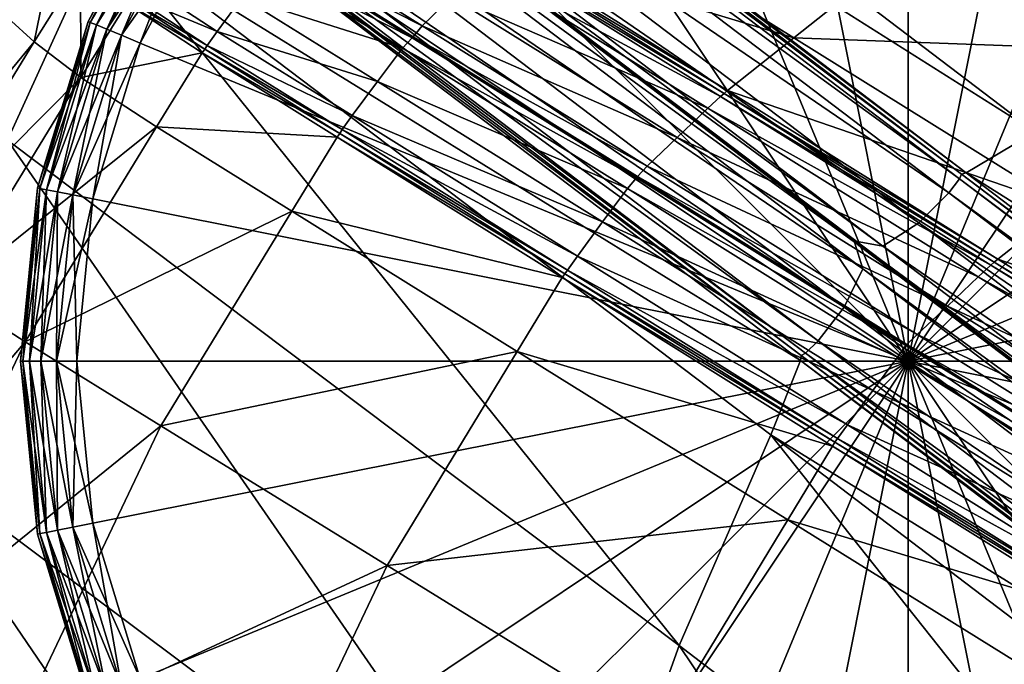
# Model space of a CAD drawing. Header units: millimetres. Extents: x 2387 to 13955, y -4964 to 364.
# Tile 470 of 656: x 6275 to 6316, y -2889 to -2863. Entities that reach past the tile are written whole.
import ezdxf

# ---------------------------------------------------------------- set-up
doc = ezdxf.new("R2010")
doc.units = ezdxf.units.MM
doc.header["$MEASUREMENT"] = 0
doc.layers.add('Predefinito', color=7, linetype='Continuous', true_color=0x000000)

msp = doc.modelspace()

# ---------------------------------------------------------------- linework, layer by layer
at = {"layer": 'Predefinito'}
for points in [[(6311.699, -2842.807, 12), (6305.065, -2843.46, 12), (6311.699, -2876.811, 12)], [(6305.065, -2843.46), (6311.699, -2842.807), (6311.699, -2876.811)], [(6318.333, -2843.46, 12), (6311.699, -2842.807, 12), (6311.699, -2876.811, 12)], [(6311.699, -2842.807), (6318.333, -2843.46), (6311.699, -2876.811)], [(6305.065, -2843.46, 12), (6298.686, -2845.395, 12), (6311.699, -2876.811, 12)], [(6298.686, -2845.395), (6305.065, -2843.46), (6311.699, -2876.811)], [(6324.711, -2845.395, 12), (6318.333, -2843.46, 12), (6311.699, -2876.811, 12)], [(6318.333, -2843.46), (6324.711, -2845.395), (6311.699, -2876.811)], [(6298.686, -2845.395, 12), (6292.807, -2848.538, 12), (6311.699, -2876.811, 12)], [(6292.807, -2848.538), (6298.686, -2845.395), (6311.699, -2876.811)], [(6330.59, -2848.538, 12), (6324.711, -2845.395, 12), (6311.699, -2876.811, 12)], [(6324.711, -2845.395), (6330.59, -2848.538), (6311.699, -2876.811)], [(6316.893, -2867.437, 608.068), (6289.654, -2846.71, 730.443), (6286.838, -2848.436, 730.406)], [(6289.654, -2846.71, 730.443), (6316.893, -2867.437, 608.068), (6324.83, -2862.371, 608.078)], [(6313.877, -2869.169, 608.015), (6286.641, -2848.49, 730.381), (6286.557, -2848.677, 730.406)], [(6314.076, -2869.116, 608.036), (6286.838, -2848.436, 730.406), (6286.641, -2848.49, 730.381)], [(6286.641, -2848.49, 730.381), (6313.877, -2869.169, 608.015), (6314.076, -2869.116, 608.036)], [(6286.838, -2848.436, 730.406), (6314.076, -2869.116, 608.036), (6316.893, -2867.437, 608.068)], [(6292.807, -2848.538, 12), (6287.654, -2852.766, 12), (6311.699, -2876.811, 12)], [(6287.654, -2852.766), (6292.807, -2848.538), (6311.699, -2876.811)], [(6335.743, -2852.766, 12), (6330.59, -2848.538, 12), (6311.699, -2876.811, 12)], [(6330.59, -2848.538), (6335.743, -2852.766), (6311.699, -2876.811)], [(6313.795, -2869.357, 608.036), (6286.557, -2848.677, 730.406), (6286.127, -2849.252, 730.443)], [(6286.557, -2848.677, 730.406), (6313.795, -2869.357, 608.036), (6313.877, -2869.169, 608.015)], [(6313.366, -2869.934, 608.068), (6286.127, -2849.252, 730.443), (6284.888, -2850.473, 730.455)], [(6286.127, -2849.252, 730.443), (6313.366, -2869.934, 608.068), (6313.795, -2869.357, 608.036)], [(6312.128, -2871.156, 608.078), (6284.888, -2850.473, 730.455), (6283.425, -2851.435, 730.364)], [(6284.888, -2850.473, 730.455), (6312.128, -2871.156, 608.078), (6313.366, -2869.934, 608.068)], [(6309.541, -2871.903, 607.764), (6282.319, -2851.236, 730.091), (6281.845, -2850.857, 729.908)], [(6281.845, -2850.857, 729.908), (6309.059, -2871.517, 607.606), (6309.541, -2871.903, 607.764)], [(6309.059, -2871.517, 607.606), (6281.845, -2850.857, 729.908), (6282.279, -2851.28, 730.091)], [(6309.502, -2871.948, 607.764), (6282.279, -2851.28, 730.091), (6282.613, -2852.354, 730.364)], [(6282.279, -2851.28, 730.091), (6309.502, -2871.948, 607.764), (6309.059, -2871.517, 607.606)], [(6282.319, -2851.236, 730.091), (6309.541, -2871.903, 607.764), (6310.66, -2872.114, 608)], [(6310.66, -2872.114, 608), (6283.425, -2851.435, 730.364), (6282.319, -2851.236, 730.091)], [(6283.425, -2851.435, 730.364), (6310.66, -2872.114, 608), (6312.128, -2871.156, 608.078)], [(6274.858, -2867.775, 730.455), (6278.779, -2859.152, 730.443), (6268.707, -2851.64, 775.645)], [(6309.848, -2873.033, 608), (6282.613, -2852.354, 730.364), (6281.838, -2853.925, 730.456)], [(6282.613, -2852.354, 730.364), (6309.848, -2873.033, 608), (6309.502, -2871.948, 607.764)], [(6287.654, -2852.766, 12), (6283.426, -2857.919, 12), (6311.699, -2876.811, 12)], [(6283.426, -2857.919), (6287.654, -2852.766), (6311.699, -2876.811)], [(6339.972, -2857.919, 12), (6335.743, -2852.766, 12), (6311.699, -2876.811, 12)], [(6335.743, -2852.766), (6339.972, -2857.919), (6311.699, -2876.811)], [(6309.078, -2874.608, 608.078), (6281.838, -2853.925, 730.456), (6280.78, -2855.304, 730.443)], [(6281.838, -2853.925, 730.456), (6309.078, -2874.608, 608.078), (6309.848, -2873.033, 608)], [(6308.019, -2875.987, 608.068), (6280.78, -2855.304, 730.443), (6280.262, -2855.802, 730.405)], [(6280.78, -2855.304, 730.443), (6308.019, -2875.987, 608.068), (6309.078, -2874.608, 608.078)], [(6307.323, -2876.588, 608.013), (6280.087, -2855.908, 730.38), (6280.058, -2856.111, 730.405)], [(6307.499, -2876.483, 608.035), (6280.262, -2855.802, 730.405), (6280.087, -2855.908, 730.38)], [(6280.087, -2855.908, 730.38), (6307.323, -2876.588, 608.013), (6307.499, -2876.483, 608.035)], [(6280.262, -2855.802, 730.405), (6307.499, -2876.483, 608.035), (6308.019, -2875.987, 608.068)], [(6307.295, -2876.791, 608.035), (6280.058, -2856.111, 730.405), (6278.779, -2859.152, 730.443)], [(6280.058, -2856.111, 730.405), (6307.295, -2876.791, 608.035), (6307.323, -2876.588, 608.013)], [(6281.511, -2856.64, 2), (6278.156, -2862.917, 2), (6278.156, -2862.917, 6)], [(6278.156, -2862.917, 6), (6281.511, -2856.64, 6), (6281.511, -2856.64, 2)], [(6281.511, -2856.64, 6), (6278.156, -2862.917, 6), (6278.156, -2862.917, 10)], [(6278.156, -2862.917, 10), (6281.511, -2856.64, 10), (6281.511, -2856.64, 6)], [(6278.241, -2862.952, 1.28), (6278.156, -2862.917, 2), (6281.511, -2856.64, 2)], [(6281.587, -2856.691, 10.72), (6281.511, -2856.64, 10), (6278.156, -2862.917, 10)], [(6278.156, -2862.917, 10), (6278.241, -2862.952, 10.72), (6281.587, -2856.691, 10.72)], [(6281.511, -2856.64, 2), (6281.587, -2856.691, 1.28), (6278.241, -2862.952, 1.28)], [(6278.496, -2863.058, 0.72), (6278.241, -2862.952, 1.28), (6281.587, -2856.691, 1.28)], [(6281.817, -2856.844, 11.28), (6281.587, -2856.691, 10.72), (6278.241, -2862.952, 10.72)], [(6281.587, -2856.691, 1.28), (6281.817, -2856.844, 0.72), (6278.496, -2863.058, 0.72)], [(6278.241, -2862.952, 10.72), (6278.496, -2863.058, 11.28), (6281.817, -2856.844, 11.28)], [(6278.922, -2863.234, 0.32), (6278.496, -2863.058, 0.72), (6281.817, -2856.844, 0.72)], [(6282.2, -2857.1, 11.68), (6281.817, -2856.844, 11.28), (6278.496, -2863.058, 11.28)], [(6278.496, -2863.058, 11.28), (6278.922, -2863.234, 11.68), (6282.2, -2857.1, 11.68)], [(6281.817, -2856.844, 0.72), (6282.2, -2857.1, 0.32), (6278.922, -2863.234, 0.32)], [(6279.517, -2863.481, 0.08), (6278.922, -2863.234, 0.32), (6282.2, -2857.1, 0.32)], [(6282.736, -2857.459, 11.92), (6282.2, -2857.1, 11.68), (6278.922, -2863.234, 11.68)], [(6282.2, -2857.1, 0.32), (6282.736, -2857.459, 0.08), (6279.517, -2863.481, 0.08)], [(6337.661, -2856.989, 12.171), (6325.954, -2864.275, 12.171), (6314.878, -2857.35, 12.171)], [(6278.922, -2863.234, 11.68), (6279.517, -2863.481, 11.92), (6282.736, -2857.459, 11.92)], [(6280.283, -2863.798), (6279.517, -2863.481, 0.08), (6282.736, -2857.459, 0.08)], [(6283.426, -2857.919, 12), (6282.736, -2857.459, 11.92), (6279.517, -2863.481, 11.92)], [(6282.736, -2857.459, 0.08), (6283.426, -2857.919), (6280.283, -2863.798)], [(6314.878, -2857.35, 12.171), (6307.026, -2863.58, 12.214), (6297.81, -2857.823, 12.214)], [(6307.026, -2863.58, 12.214), (6314.878, -2857.35, 12.171), (6325.954, -2864.275, 12.171)], [(6279.517, -2863.481, 11.92), (6280.283, -2863.798, 12), (6283.426, -2857.919, 12)], [(6283.426, -2857.919, 12), (6280.283, -2863.798, 12), (6311.699, -2876.811, 12)], [(6280.283, -2863.798), (6283.426, -2857.919), (6311.699, -2876.811)], [(6295.103, -2859.99, 12.345), (6297.81, -2857.823, 12.214), (6307.026, -2863.58, 12.214)], [(6343.114, -2863.798, 12), (6339.972, -2857.919, 12), (6311.699, -2876.811, 12)], [(6339.972, -2857.919), (6343.114, -2863.798), (6311.699, -2876.811)], [(6278.779, -2859.152, 730.443), (6274.858, -2867.775, 730.455), (6302.325, -2888.458, 608.078)], [(6302.325, -2888.458, 608.078), (6306.075, -2879.834, 608.068), (6278.779, -2859.152, 730.443)], [(6278.779, -2859.152, 730.443), (6306.075, -2879.834, 608.068), (6307.295, -2876.791, 608.035)], [(6275.95, -2863.744, 12.568), (6274.874, -2862.768, 12.917), (6276.769, -2859.742, 13.042)], [(6276.769, -2859.742, 13.042), (6277.836, -2860.715, 12.695), (6275.95, -2863.744, 12.568)], [(6285.939, -2860.104, 13.435), (6286.302, -2859.646, 12.487), (6291.823, -2863.092, 12.487)], [(6293.038, -2861.91, 12.171), (6291.823, -2863.092, 12.487), (6286.302, -2859.646, 12.487)], [(6285.489, -2860.568, 12.487), (6285.899, -2860.15, 13.435), (6291.407, -2863.584, 13.435)], [(6285.899, -2860.15, 13.435), (6285.959, -2860.163, 14.068), (6291.458, -2863.589, 14.068)], [(6291.458, -2863.589, 14.068), (6291.407, -2863.584, 13.435), (6285.899, -2860.15, 13.435)], [(6291.823, -2863.092, 12.487), (6291.447, -2863.539, 13.435), (6285.939, -2860.104, 13.435)], [(6285.959, -2860.163, 14.068), (6285.939, -2860.104, 13.435), (6291.447, -2863.539, 13.435)], [(6291.447, -2863.539, 13.435), (6291.458, -2863.589, 14.068), (6285.959, -2860.163, 14.068)], [(6294.299, -2860.717, 12.214), (6294.816, -2860.239, 12.345), (6304.025, -2865.988, 12.345)], [(6294.816, -2860.239, 12.345), (6294.96, -2860.116, 12.432), (6304.167, -2865.864, 12.432)], [(6304.167, -2865.864, 12.432), (6304.025, -2865.988, 12.345), (6294.816, -2860.239, 12.345)], [(6294.96, -2860.116, 12.432), (6295.103, -2859.99, 12.345), (6304.312, -2865.739, 12.345)], [(6304.312, -2865.739, 12.345), (6304.167, -2865.864, 12.432), (6294.96, -2860.116, 12.432)], [(6307.026, -2863.58, 12.214), (6304.312, -2865.739, 12.345), (6295.103, -2859.99, 12.345)], [(6277.857, -2865.212, 12.303), (6275.95, -2863.744, 12.568), (6277.836, -2860.715, 12.695)], [(6277.836, -2860.715, 12.695), (6279.731, -2862.18, 12.432), (6277.857, -2865.212, 12.303)], [(6284.461, -2861.918, 12.171), (6285.489, -2860.568, 12.487), (6291.011, -2864.013, 12.487)], [(6291.407, -2863.584, 13.435), (6291.011, -2864.013, 12.487), (6285.489, -2860.568, 12.487)], [(6293.038, -2861.91, 12.171), (6294.299, -2860.717, 12.214), (6303.51, -2866.469, 12.214)], [(6304.025, -2865.988, 12.345), (6303.51, -2866.469, 12.214), (6294.299, -2860.717, 12.214)], [(6279.938, -2861.871, 12.432), (6280.341, -2861.295, 12.303), (6283.433, -2863.319, 12.214)], [(6284.461, -2861.918, 12.171), (6283.433, -2863.319, 12.214), (6280.341, -2861.295, 12.303)], [(6279.841, -2862.029, 12.519), (6279.938, -2861.871, 12.432), (6283.025, -2863.892, 12.345)], [(6283.433, -2863.319, 12.214), (6283.025, -2863.892, 12.345), (6279.938, -2861.871, 12.432)], [(6283.433, -2863.319, 12.214), (6284.461, -2861.918, 12.171), (6289.987, -2865.368, 12.171)], [(6291.011, -2864.013, 12.487), (6289.987, -2865.368, 12.171), (6284.461, -2861.918, 12.171)], [(6291.823, -2863.092, 12.487), (6293.038, -2861.91, 12.171), (6302.249, -2867.662, 12.171)], [(6303.51, -2866.469, 12.214), (6302.249, -2867.662, 12.171), (6293.038, -2861.91, 12.171)], [(6277.857, -2865.212, 12.303), (6279.731, -2862.18, 12.432), (6282.818, -2864.201, 12.345)], [(6279.731, -2862.18, 12.432), (6279.841, -2862.029, 12.519), (6282.925, -2864.048, 12.432)], [(6282.925, -2864.048, 12.432), (6282.818, -2864.201, 12.345), (6279.731, -2862.18, 12.432)], [(6283.025, -2863.892, 12.345), (6282.925, -2864.048, 12.432), (6279.841, -2862.029, 12.519)], [(6269.48, -2871.587, 12.873), (6274.874, -2862.768, 12.917), (6275.95, -2863.744, 12.568)], [(6278.156, -2862.917, 2), (6276.09, -2869.728, 2), (6276.09, -2869.728, 6)], [(6276.09, -2869.728, 6), (6278.156, -2862.917, 6), (6278.156, -2862.917, 2)], [(6278.156, -2862.917, 6), (6276.09, -2869.728, 6), (6276.09, -2869.728, 10)], [(6276.09, -2869.728, 10), (6278.156, -2862.917, 10), (6278.156, -2862.917, 6)], [(6276.18, -2869.746, 1.28), (6276.09, -2869.728, 2), (6278.156, -2862.917, 2)], [(6278.241, -2862.952, 10.72), (6278.156, -2862.917, 10), (6276.09, -2869.728, 10)], [(6276.09, -2869.728, 10), (6276.18, -2869.746, 10.72), (6278.241, -2862.952, 10.72)], [(6278.156, -2862.917, 2), (6278.241, -2862.952, 1.28), (6276.18, -2869.746, 1.28)], [(6276.451, -2869.8, 0.72), (6276.18, -2869.746, 1.28), (6278.241, -2862.952, 1.28)], [(6278.496, -2863.058, 11.28), (6278.241, -2862.952, 10.72), (6276.18, -2869.746, 10.72)], [(6276.18, -2869.746, 10.72), (6276.451, -2869.8, 11.28), (6278.496, -2863.058, 11.28)], [(6278.241, -2862.952, 1.28), (6278.496, -2863.058, 0.72), (6276.451, -2869.8, 0.72)], [(6276.903, -2869.889, 0.32), (6276.451, -2869.8, 0.72), (6278.496, -2863.058, 0.72)], [(6278.922, -2863.234, 11.68), (6278.496, -2863.058, 11.28), (6276.451, -2869.8, 11.28)], [(6278.496, -2863.058, 0.72), (6278.922, -2863.234, 0.32), (6276.903, -2869.889, 0.32)], [(6291.447, -2863.539, 13.435), (6291.823, -2863.092, 12.487), (6301.026, -2868.836, 12.487)], [(6302.249, -2867.662, 12.171), (6301.026, -2868.836, 12.487), (6291.823, -2863.092, 12.487)], [(6276.451, -2869.8, 11.28), (6276.903, -2869.889, 11.68), (6278.922, -2863.234, 11.68)], [(6277.535, -2870.015, 0.08), (6276.903, -2869.889, 0.32), (6278.922, -2863.234, 0.32)], [(6279.517, -2863.481, 11.92), (6278.922, -2863.234, 11.68), (6276.903, -2869.889, 11.68)], [(6276.903, -2869.889, 11.68), (6277.535, -2870.015, 11.92), (6279.517, -2863.481, 11.92)], [(6278.922, -2863.234, 0.32), (6279.517, -2863.481, 0.08), (6277.535, -2870.015, 0.08)], [(6278.348, -2870.177), (6277.535, -2870.015, 0.08), (6279.517, -2863.481, 0.08)], [(6280.283, -2863.798, 12), (6279.517, -2863.481, 11.92), (6277.535, -2870.015, 11.92)], [(6279.517, -2863.481, 0.08), (6280.283, -2863.798), (6278.348, -2870.177)], [(6283.025, -2863.892, 12.345), (6283.433, -2863.319, 12.214), (6288.959, -2866.769, 12.214)], [(6289.987, -2865.368, 12.171), (6288.959, -2866.769, 12.214), (6283.433, -2863.319, 12.214)], [(6291.458, -2863.589, 14.068), (6291.447, -2863.539, 13.435), (6300.627, -2869.262, 13.435)], [(6301.026, -2868.836, 12.487), (6300.627, -2869.262, 13.435), (6291.447, -2863.539, 13.435)], [(6275.95, -2863.744, 12.568), (6270.559, -2872.559, 12.524), (6269.48, -2871.587, 12.873)], [(6270.559, -2872.559, 12.524), (6275.95, -2863.744, 12.568), (6277.857, -2865.212, 12.303)], [(6277.535, -2870.015, 11.92), (6278.348, -2870.177, 12), (6280.283, -2863.798, 12)], [(6280.283, -2863.798, 12), (6278.348, -2870.177, 12), (6311.699, -2876.811, 12)], [(6278.348, -2870.177), (6280.283, -2863.798), (6311.699, -2876.811)], [(6282.925, -2864.048, 12.432), (6283.025, -2863.892, 12.345), (6288.55, -2867.34, 12.345)], [(6288.959, -2866.769, 12.214), (6288.55, -2867.34, 12.345), (6283.025, -2863.892, 12.345)], [(6291.011, -2864.013, 12.487), (6291.407, -2863.584, 13.435), (6300.587, -2869.308, 13.435)], [(6300.624, -2869.3, 14.068), (6300.587, -2869.308, 13.435), (6291.407, -2863.584, 13.435)], [(6291.407, -2863.584, 13.435), (6291.458, -2863.589, 14.068), (6300.624, -2869.3, 14.068)], [(6300.627, -2869.262, 13.435), (6300.624, -2869.3, 14.068), (6291.458, -2863.589, 14.068)], [(6304.312, -2865.739, 12.345), (6307.026, -2863.58, 12.214), (6318.086, -2870.489, 12.214)], [(6325.954, -2864.275, 12.171), (6318.086, -2870.489, 12.214), (6307.026, -2863.58, 12.214)], [(6345.049, -2870.177, 12), (6343.114, -2863.798, 12), (6311.699, -2876.811, 12)], [(6343.114, -2863.798), (6345.049, -2870.177), (6311.699, -2876.811)], [(6282.818, -2864.201, 12.345), (6280.952, -2867.233, 12.214), (6277.857, -2865.212, 12.303)], [(6280.952, -2867.233, 12.214), (6282.818, -2864.201, 12.345), (6288.343, -2867.649, 12.345)], [(6282.818, -2864.201, 12.345), (6282.925, -2864.048, 12.432), (6288.448, -2867.495, 12.432)], [(6288.448, -2867.495, 12.432), (6288.343, -2867.649, 12.345), (6282.818, -2864.201, 12.345)], [(6288.55, -2867.34, 12.345), (6288.448, -2867.495, 12.432), (6282.925, -2864.048, 12.432)], [(6289.987, -2865.368, 12.171), (6291.011, -2864.013, 12.487), (6300.213, -2869.757, 12.487)], [(6300.587, -2869.308, 13.435), (6300.213, -2869.757, 12.487), (6291.011, -2864.013, 12.487)], [(6277.857, -2865.212, 12.303), (6272.471, -2874.016, 12.259), (6270.559, -2872.559, 12.524)], [(6272.471, -2874.016, 12.259), (6277.857, -2865.212, 12.303), (6280.952, -2867.233, 12.214)], [(6288.959, -2866.769, 12.214), (6289.987, -2865.368, 12.171), (6299.198, -2871.117, 12.171)], [(6300.213, -2869.757, 12.487), (6299.198, -2871.117, 12.171), (6289.987, -2865.368, 12.171)], [(6303.51, -2866.469, 12.214), (6304.025, -2865.988, 12.345), (6315.075, -2872.888, 12.345)], [(6304.025, -2865.988, 12.345), (6304.167, -2865.864, 12.432), (6315.215, -2872.761, 12.432)], [(6315.215, -2872.761, 12.432), (6315.075, -2872.888, 12.345), (6304.025, -2865.988, 12.345)], [(6304.167, -2865.864, 12.432), (6304.312, -2865.739, 12.345), (6315.362, -2872.639, 12.345)], [(6315.362, -2872.639, 12.345), (6315.215, -2872.761, 12.432), (6304.167, -2865.864, 12.432)], [(6318.086, -2870.489, 12.214), (6315.362, -2872.639, 12.345), (6304.312, -2865.739, 12.345)], [(6288.55, -2867.34, 12.345), (6288.959, -2866.769, 12.214), (6298.17, -2872.518, 12.214)], [(6299.198, -2871.117, 12.171), (6298.17, -2872.518, 12.214), (6288.959, -2866.769, 12.214)], [(6302.249, -2867.662, 12.171), (6303.51, -2866.469, 12.214), (6314.563, -2873.371, 12.214)], [(6315.075, -2872.888, 12.345), (6314.563, -2873.371, 12.214), (6303.51, -2866.469, 12.214)], [(6280.952, -2867.233, 12.214), (6275.576, -2876.027, 12.171), (6272.471, -2874.016, 12.259)], [(6275.576, -2876.027, 12.171), (6280.952, -2867.233, 12.214), (6286.486, -2870.677, 12.214)], [(6288.343, -2867.649, 12.345), (6286.486, -2870.677, 12.214), (6280.952, -2867.233, 12.214)], [(6288.343, -2867.649, 12.345), (6288.448, -2867.495, 12.432), (6297.654, -2873.241, 12.432)], [(6288.448, -2867.495, 12.432), (6288.55, -2867.34, 12.345), (6297.758, -2873.087, 12.345)], [(6297.758, -2873.087, 12.345), (6297.654, -2873.241, 12.432), (6288.448, -2867.495, 12.432)], [(6298.17, -2872.518, 12.214), (6297.758, -2873.087, 12.345), (6288.55, -2867.34, 12.345)], [(6344.129, -2888.075, 485.693), (6316.893, -2867.437, 608.068), (6314.076, -2869.116, 608.036)], [(6274.858, -2867.775, 730.455), (6270.193, -2880.331, 730.455), (6297.829, -2901.014, 608.078)], [(6297.829, -2901.014, 608.078), (6302.325, -2888.458, 608.078), (6274.858, -2867.775, 730.455)], [(6286.486, -2870.677, 12.214), (6288.343, -2867.649, 12.345), (6297.551, -2873.397, 12.345)], [(6297.654, -2873.241, 12.432), (6297.551, -2873.397, 12.345), (6288.343, -2867.649, 12.345)], [(6301.026, -2868.836, 12.487), (6302.249, -2867.662, 12.171), (6313.302, -2874.563, 12.171)], [(6314.563, -2873.371, 12.214), (6313.302, -2874.563, 12.171), (6302.249, -2867.662, 12.171)], [(6300.627, -2869.262, 13.435), (6301.026, -2868.836, 12.487), (6312.069, -2875.728, 12.487)], [(6313.302, -2874.563, 12.171), (6312.069, -2875.728, 12.487), (6301.026, -2868.836, 12.487)], [(6341.113, -2889.851, 485.651), (6313.877, -2869.169, 608.015), (6313.795, -2869.357, 608.036)], [(6341.312, -2889.799, 485.668), (6314.076, -2869.116, 608.036), (6313.877, -2869.169, 608.015)], [(6313.877, -2869.169, 608.015), (6341.113, -2889.851, 485.651), (6341.312, -2889.799, 485.668)], [(6314.076, -2869.116, 608.036), (6341.312, -2889.799, 485.668), (6344.129, -2888.075, 485.693)], [(6300.213, -2869.757, 12.487), (6300.587, -2869.308, 13.435), (6311.604, -2876.176, 13.435)], [(6300.587, -2869.308, 13.435), (6300.624, -2869.3, 14.068), (6311.622, -2876.152, 14.068)], [(6311.622, -2876.152, 14.068), (6311.604, -2876.176, 13.435), (6300.587, -2869.308, 13.435)], [(6300.624, -2869.3, 14.068), (6300.627, -2869.262, 13.435), (6311.644, -2876.131, 13.435)], [(6311.644, -2876.131, 13.435), (6311.622, -2876.152, 14.068), (6300.624, -2869.3, 14.068)], [(6312.069, -2875.728, 12.487), (6311.644, -2876.131, 13.435), (6300.627, -2869.262, 13.435)], [(6341.031, -2890.039, 485.668), (6313.795, -2869.357, 608.036), (6313.366, -2869.934, 608.068)], [(6313.795, -2869.357, 608.036), (6341.031, -2890.039, 485.668), (6341.113, -2889.851, 485.651)], [(6276.09, -2869.728, 2), (6275.392, -2876.811, 2), (6275.392, -2876.811, 6)], [(6275.392, -2876.811, 6), (6276.09, -2869.728, 6), (6276.09, -2869.728, 2)], [(6276.09, -2869.728, 6), (6275.392, -2876.811, 6), (6275.392, -2876.811, 10)], [(6275.392, -2876.811, 10), (6276.09, -2869.728, 10), (6276.09, -2869.728, 6)], [(6275.484, -2876.811, 1.28), (6275.392, -2876.811, 2), (6276.09, -2869.728, 2)], [(6276.18, -2869.746, 10.72), (6276.09, -2869.728, 10), (6275.392, -2876.811, 10)], [(6275.392, -2876.811, 10), (6275.484, -2876.811, 10.72), (6276.18, -2869.746, 10.72)], [(6276.09, -2869.728, 2), (6276.18, -2869.746, 1.28), (6275.484, -2876.811, 1.28)], [(6275.76, -2876.811, 0.72), (6275.484, -2876.811, 1.28), (6276.18, -2869.746, 1.28)], [(6276.451, -2869.8, 11.28), (6276.18, -2869.746, 10.72), (6275.484, -2876.811, 10.72)], [(6275.484, -2876.811, 10.72), (6275.76, -2876.811, 11.28), (6276.451, -2869.8, 11.28)], [(6276.18, -2869.746, 1.28), (6276.451, -2869.8, 0.72), (6275.76, -2876.811, 0.72)], [(6276.221, -2876.811, 0.32), (6275.76, -2876.811, 0.72), (6276.451, -2869.8, 0.72)], [(6276.903, -2869.889, 11.68), (6276.451, -2869.8, 11.28), (6275.76, -2876.811, 11.28)], [(6275.76, -2876.811, 11.28), (6276.221, -2876.811, 11.68), (6276.903, -2869.889, 11.68)], [(6276.451, -2869.8, 0.72), (6276.903, -2869.889, 0.32), (6276.221, -2876.811, 0.32)], [(6276.866, -2876.811, 0.08), (6276.221, -2876.811, 0.32), (6276.903, -2869.889, 0.32)], [(6277.535, -2870.015, 11.92), (6276.903, -2869.889, 11.68), (6276.221, -2876.811, 11.68)], [(6276.221, -2876.811, 11.68), (6276.866, -2876.811, 11.92), (6277.535, -2870.015, 11.92)], [(6276.903, -2869.889, 0.32), (6277.535, -2870.015, 0.08), (6276.866, -2876.811, 0.08)], [(6277.695, -2876.811), (6276.866, -2876.811, 0.08), (6277.535, -2870.015, 0.08)], [(6278.348, -2870.177, 12), (6277.535, -2870.015, 11.92), (6276.866, -2876.811, 11.92)], [(6277.535, -2870.015, 0.08), (6278.348, -2870.177), (6277.695, -2876.811)], [(6299.198, -2871.117, 12.171), (6300.213, -2869.757, 12.487), (6311.257, -2876.648, 12.487)], [(6311.604, -2876.176, 13.435), (6311.257, -2876.648, 12.487), (6300.213, -2869.757, 12.487)], [(6340.602, -2890.617, 485.693), (6313.366, -2869.934, 608.068), (6312.128, -2871.156, 608.078)], [(6313.366, -2869.934, 608.068), (6340.602, -2890.617, 485.693), (6341.031, -2890.039, 485.668)], [(6276.866, -2876.811, 11.92), (6277.695, -2876.811, 12), (6278.348, -2870.177, 12)], [(6278.348, -2870.177, 12), (6277.695, -2876.811, 12), (6311.699, -2876.811, 12)], [(6277.695, -2876.811), (6278.348, -2870.177), (6311.699, -2876.811)], [(6345.703, -2876.811, 12), (6345.049, -2870.177, 12), (6311.699, -2876.811, 12)], [(6345.049, -2870.177), (6345.703, -2876.811), (6311.699, -2876.811)], [(6286.486, -2870.677, 12.214), (6281.129, -2879.457, 12.171), (6275.576, -2876.027, 12.171)], [(6281.129, -2879.457, 12.171), (6286.486, -2870.677, 12.214), (6295.708, -2876.419, 12.214)], [(6297.551, -2873.397, 12.345), (6295.708, -2876.419, 12.214), (6286.486, -2870.677, 12.214)], [(6315.362, -2872.639, 12.345), (6318.086, -2870.489, 12.214), (6329.145, -2877.397, 12.214)], [(6298.17, -2872.518, 12.214), (6299.198, -2871.117, 12.171), (6310.252, -2878.017, 12.171)], [(6311.257, -2876.648, 12.487), (6310.252, -2878.017, 12.171), (6299.198, -2871.117, 12.171)], [(6339.365, -2891.838, 485.701), (6312.128, -2871.156, 608.078), (6310.66, -2872.114, 608)], [(6312.128, -2871.156, 608.078), (6339.365, -2891.838, 485.701), (6340.602, -2890.617, 485.693)], [(6336.776, -2892.584, 485.452), (6309.541, -2871.903, 607.764), (6309.059, -2871.517, 607.606)], [(6309.059, -2871.517, 607.606), (6336.292, -2892.197, 485.327), (6336.776, -2892.584, 485.452)], [(6336.292, -2892.197, 485.327), (6309.059, -2871.517, 607.606), (6309.502, -2871.948, 607.764)], [(6336.736, -2892.629, 485.452), (6309.502, -2871.948, 607.764), (6309.848, -2873.033, 608)], [(6309.502, -2871.948, 607.764), (6336.736, -2892.629, 485.452), (6336.292, -2892.197, 485.327)], [(6309.541, -2871.903, 607.764), (6336.776, -2892.584, 485.452), (6337.896, -2892.796, 485.639)], [(6337.896, -2892.796, 485.639), (6310.66, -2872.114, 608), (6309.541, -2871.903, 607.764)], [(6310.66, -2872.114, 608), (6337.896, -2892.796, 485.639), (6339.365, -2891.838, 485.701)], [(6297.758, -2873.087, 12.345), (6298.17, -2872.518, 12.214), (6309.223, -2879.418, 12.214)], [(6310.252, -2878.017, 12.171), (6309.223, -2879.418, 12.214), (6298.17, -2872.518, 12.214)], [(6315.075, -2872.888, 12.345), (6315.215, -2872.761, 12.432), (6326.264, -2879.658, 12.432)], [(6315.215, -2872.761, 12.432), (6315.362, -2872.639, 12.345), (6326.413, -2879.539, 12.345)], [(6326.413, -2879.539, 12.345), (6326.264, -2879.658, 12.432), (6315.215, -2872.761, 12.432)], [(6329.145, -2877.397, 12.214), (6326.413, -2879.539, 12.345), (6315.362, -2872.639, 12.345)], [(6297.551, -2873.397, 12.345), (6297.654, -2873.241, 12.432), (6308.701, -2880.136, 12.432)], [(6297.654, -2873.241, 12.432), (6297.758, -2873.087, 12.345), (6308.807, -2879.984, 12.345)], [(6308.807, -2879.984, 12.345), (6308.701, -2880.136, 12.432), (6297.654, -2873.241, 12.432)], [(6309.223, -2879.418, 12.214), (6308.807, -2879.984, 12.345), (6297.758, -2873.087, 12.345)], [(6337.084, -2893.715, 485.639), (6309.848, -2873.033, 608), (6309.078, -2874.608, 608.078)], [(6309.848, -2873.033, 608), (6337.084, -2893.715, 485.639), (6336.736, -2892.629, 485.452)], [(6314.563, -2873.371, 12.214), (6315.075, -2872.888, 12.345), (6326.125, -2879.787, 12.345)], [(6326.264, -2879.658, 12.432), (6326.125, -2879.787, 12.345), (6315.075, -2872.888, 12.345)], [(6295.708, -2876.419, 12.214), (6297.551, -2873.397, 12.345), (6308.601, -2880.294, 12.345)], [(6308.701, -2880.136, 12.432), (6308.601, -2880.294, 12.345), (6297.551, -2873.397, 12.345)], [(6313.302, -2874.563, 12.171), (6314.563, -2873.371, 12.214), (6325.616, -2880.274, 12.214)], [(6326.125, -2879.787, 12.345), (6325.616, -2880.274, 12.214), (6314.563, -2873.371, 12.214)], [(6266.332, -2886.921, 12.258), (6272.471, -2874.016, 12.259), (6275.576, -2876.027, 12.171)], [(6336.315, -2895.29, 485.701), (6309.078, -2874.608, 608.078), (6308.019, -2875.987, 608.068)], [(6309.078, -2874.608, 608.078), (6336.315, -2895.29, 485.701), (6337.084, -2893.715, 485.639)], [(6312.069, -2875.728, 12.487), (6313.302, -2874.563, 12.171), (6324.355, -2881.465, 12.171)], [(6325.616, -2880.274, 12.214), (6324.355, -2881.465, 12.171), (6313.302, -2874.563, 12.171)], [(6275.576, -2876.027, 12.171), (6269.447, -2888.912, 12.171), (6266.332, -2886.921, 12.258)], [(6269.447, -2888.912, 12.171), (6275.576, -2876.027, 12.171), (6281.129, -2879.457, 12.171)], [(6335.255, -2896.669, 485.693), (6308.019, -2875.987, 608.068), (6307.499, -2876.483, 608.035)], [(6308.019, -2875.987, 608.068), (6335.255, -2896.669, 485.693), (6336.315, -2895.29, 485.701)], [(6311.644, -2876.131, 13.435), (6312.069, -2875.728, 12.487), (6323.112, -2882.621, 12.487)], [(6324.355, -2881.465, 12.171), (6323.112, -2882.621, 12.487), (6312.069, -2875.728, 12.487)], [(6295.708, -2876.419, 12.214), (6290.383, -2885.174, 12.171), (6281.129, -2879.457, 12.171)], [(6290.383, -2885.174, 12.171), (6295.708, -2876.419, 12.214), (6306.774, -2883.309, 12.214)], [(6308.601, -2880.294, 12.345), (6306.774, -2883.309, 12.214), (6295.708, -2876.419, 12.214)], [(6311.257, -2876.648, 12.487), (6311.604, -2876.176, 13.435), (6322.62, -2883.044, 13.435)], [(6311.604, -2876.176, 13.435), (6311.622, -2876.152, 14.068), (6322.621, -2883.005, 14.068)], [(6322.621, -2883.005, 14.068), (6322.62, -2883.044, 13.435), (6311.604, -2876.176, 13.435)], [(6311.622, -2876.152, 14.068), (6311.644, -2876.131, 13.435), (6322.66, -2882.999, 13.435)], [(6322.66, -2882.999, 13.435), (6322.621, -2883.005, 14.068), (6311.622, -2876.152, 14.068)], [(6323.112, -2882.621, 12.487), (6322.66, -2882.999, 13.435), (6311.644, -2876.131, 13.435)], [(6275.392, -2876.811, 2), (6276.09, -2883.894, 2), (6276.09, -2883.894, 6)], [(6276.09, -2883.894, 6), (6275.392, -2876.811, 6), (6275.392, -2876.811, 2)], [(6275.392, -2876.811, 6), (6276.09, -2883.894, 6), (6276.09, -2883.894, 10)], [(6276.09, -2883.894, 10), (6275.392, -2876.811, 10), (6275.392, -2876.811, 6)], [(6276.18, -2883.876, 1.28), (6276.09, -2883.894, 2), (6275.392, -2876.811, 2)], [(6275.392, -2876.811, 2), (6275.484, -2876.811, 1.28), (6276.18, -2883.876, 1.28)], [(6275.484, -2876.811, 10.72), (6275.392, -2876.811, 10), (6276.09, -2883.894, 10)], [(6276.09, -2883.894, 10), (6276.18, -2883.876, 10.72), (6275.484, -2876.811, 10.72)], [(6276.451, -2883.822, 0.72), (6276.18, -2883.876, 1.28), (6275.484, -2876.811, 1.28)], [(6275.484, -2876.811, 1.28), (6275.76, -2876.811, 0.72), (6276.451, -2883.822, 0.72)], [(6275.76, -2876.811, 11.28), (6275.484, -2876.811, 10.72), (6276.18, -2883.876, 10.72)], [(6276.903, -2883.732, 0.32), (6276.451, -2883.822, 0.72), (6275.76, -2876.811, 0.72)], [(6275.76, -2876.811, 0.72), (6276.221, -2876.811, 0.32), (6276.903, -2883.732, 0.32)], [(6276.18, -2883.876, 10.72), (6276.451, -2883.822, 11.28), (6275.76, -2876.811, 11.28)], [(6276.221, -2876.811, 11.68), (6275.76, -2876.811, 11.28), (6276.451, -2883.822, 11.28)], [(6277.535, -2883.606, 0.08), (6276.903, -2883.732, 0.32), (6276.221, -2876.811, 0.32)], [(6276.221, -2876.811, 0.32), (6276.866, -2876.811, 0.08), (6277.535, -2883.606, 0.08)], [(6276.451, -2883.822, 11.28), (6276.903, -2883.732, 11.68), (6276.221, -2876.811, 11.68)], [(6276.866, -2876.811, 11.92), (6276.221, -2876.811, 11.68), (6276.903, -2883.732, 11.68)], [(6278.348, -2883.445), (6277.535, -2883.606, 0.08), (6276.866, -2876.811, 0.08)], [(6276.866, -2876.811, 0.08), (6277.695, -2876.811), (6278.348, -2883.445)], [(6276.903, -2883.732, 11.68), (6277.535, -2883.606, 11.92), (6276.866, -2876.811, 11.92)], [(6277.695, -2876.811, 12), (6276.866, -2876.811, 11.92), (6277.535, -2883.606, 11.92)], [(6277.535, -2883.606, 11.92), (6278.348, -2883.445, 12), (6277.695, -2876.811, 12)], [(6277.695, -2876.811, 12), (6278.348, -2883.445, 12), (6311.699, -2876.811, 12)], [(6278.348, -2883.445), (6277.695, -2876.811), (6311.699, -2876.811)], [(6278.348, -2883.445, 12), (6280.283, -2889.823, 12), (6311.699, -2876.811, 12)], [(6280.283, -2889.823), (6278.348, -2883.445), (6311.699, -2876.811)], [(6280.283, -2889.823, 12), (6283.426, -2895.702, 12), (6311.699, -2876.811, 12)], [(6283.426, -2895.702), (6280.283, -2889.823), (6311.699, -2876.811)], [(6283.426, -2895.702, 12), (6287.655, -2900.855, 12), (6311.699, -2876.811, 12)], [(6287.655, -2900.855), (6283.426, -2895.702), (6311.699, -2876.811)], [(6287.655, -2900.855, 12), (6292.807, -2905.084, 12), (6311.699, -2876.811, 12)], [(6292.807, -2905.084), (6287.655, -2900.855), (6311.699, -2876.811)], [(6292.807, -2905.084, 12), (6298.686, -2908.226, 12), (6311.699, -2876.811, 12)], [(6298.686, -2908.226), (6292.807, -2905.084), (6311.699, -2876.811)], [(6298.686, -2908.226, 12), (6305.065, -2910.161, 12), (6311.699, -2876.811, 12)], [(6305.065, -2910.161), (6298.686, -2908.226), (6311.699, -2876.811)], [(6305.065, -2910.161, 12), (6311.699, -2910.814, 12), (6311.699, -2876.811, 12)], [(6311.699, -2910.814), (6305.065, -2910.161), (6311.699, -2876.811)], [(6334.531, -2897.474, 485.667), (6307.295, -2876.791, 608.035), (6306.075, -2879.834, 608.068)], [(6334.559, -2897.271, 485.65), (6307.323, -2876.588, 608.013), (6307.295, -2876.791, 608.035)], [(6307.295, -2876.791, 608.035), (6334.531, -2897.474, 485.667), (6334.559, -2897.271, 485.65)], [(6334.735, -2897.166, 485.667), (6307.499, -2876.483, 608.035), (6307.323, -2876.588, 608.013)], [(6307.323, -2876.588, 608.013), (6334.559, -2897.271, 485.65), (6334.735, -2897.166, 485.667)], [(6307.499, -2876.483, 608.035), (6334.735, -2897.166, 485.667), (6335.255, -2896.669, 485.693)], [(6310.252, -2878.017, 12.171), (6311.257, -2876.648, 12.487), (6322.3, -2883.54, 12.487)], [(6322.62, -2883.044, 13.435), (6322.3, -2883.54, 12.487), (6311.257, -2876.648, 12.487)], [(6311.699, -2910.814, 12), (6318.333, -2910.161, 12), (6311.699, -2876.811, 12)], [(6318.333, -2910.161, 12), (6324.711, -2908.226, 12), (6311.699, -2876.811, 12)], [(6324.711, -2908.226, 12), (6330.59, -2905.084, 12), (6311.699, -2876.811, 12)], [(6330.59, -2905.084, 12), (6335.743, -2900.855, 12), (6311.699, -2876.811, 12)], [(6335.743, -2900.855, 12), (6339.972, -2895.702, 12), (6311.699, -2876.811, 12)], [(6339.972, -2895.702, 12), (6343.114, -2889.823, 12), (6311.699, -2876.811, 12)], [(6343.114, -2889.823, 12), (6345.049, -2883.444, 12), (6311.699, -2876.811, 12)], [(6345.049, -2883.444, 12), (6345.703, -2876.811, 12), (6311.699, -2876.811, 12)], [(6318.333, -2910.161), (6311.699, -2910.814), (6311.699, -2876.811)], [(6324.711, -2908.226), (6318.333, -2910.161), (6311.699, -2876.811)], [(6330.59, -2905.084), (6324.711, -2908.226), (6311.699, -2876.811)], [(6335.743, -2900.855), (6330.59, -2905.084), (6311.699, -2876.811)], [(6339.972, -2895.702), (6335.743, -2900.855), (6311.699, -2876.811)], [(6343.114, -2889.823), (6339.972, -2895.702), (6311.699, -2876.811)], [(6345.049, -2883.444), (6343.114, -2889.823), (6311.699, -2876.811)], [(6345.703, -2876.811), (6345.049, -2883.444), (6311.699, -2876.811)], [(6309.223, -2879.418, 12.214), (6310.252, -2878.017, 12.171), (6321.305, -2884.917, 12.171)], [(6322.3, -2883.54, 12.487), (6321.305, -2884.917, 12.171), (6310.252, -2878.017, 12.171)], [(6281.129, -2879.457, 12.171), (6275.021, -2892.316, 12.171), (6269.447, -2888.912, 12.171)], [(6275.021, -2892.316, 12.171), (6281.129, -2879.457, 12.171), (6290.383, -2885.174, 12.171)], [(6308.807, -2879.984, 12.345), (6309.223, -2879.418, 12.214), (6320.277, -2886.317, 12.214)], [(6321.305, -2884.917, 12.171), (6320.277, -2886.317, 12.214), (6309.223, -2879.418, 12.214)], [(6306.075, -2879.834, 608.068), (6302.325, -2888.458, 608.078), (6329.334, -2909.141, 485.701)], [(6329.334, -2909.141, 485.701), (6333.255, -2900.517, 485.693), (6306.075, -2879.834, 608.068)], [(6306.075, -2879.834, 608.068), (6333.255, -2900.517, 485.693), (6334.531, -2897.474, 485.667)], [(6308.701, -2880.136, 12.432), (6308.807, -2879.984, 12.345), (6319.857, -2886.881, 12.345)], [(6320.277, -2886.317, 12.214), (6319.857, -2886.881, 12.345), (6308.807, -2879.984, 12.345)], [(6270.193, -2880.331, 730.455), (6266.683, -2895.173, 730.455), (6294.377, -2915.855, 608.078)], [(6294.377, -2915.855, 608.078), (6297.829, -2901.014, 608.078), (6270.193, -2880.331, 730.455)], [(6306.774, -2883.309, 12.214), (6308.601, -2880.294, 12.345), (6319.651, -2887.191, 12.345)], [(6308.601, -2880.294, 12.345), (6308.701, -2880.136, 12.432), (6319.748, -2887.031, 12.432)], [(6319.748, -2887.031, 12.432), (6319.651, -2887.191, 12.345), (6308.601, -2880.294, 12.345)], [(6319.857, -2886.881, 12.345), (6319.748, -2887.031, 12.432), (6308.701, -2880.136, 12.432)], [(6306.774, -2883.309, 12.214), (6301.488, -2892.035, 12.171), (6290.383, -2885.174, 12.171)], [(6301.488, -2892.035, 12.171), (6306.774, -2883.309, 12.214), (6317.841, -2890.199, 12.214)], [(6319.651, -2887.191, 12.345), (6317.841, -2890.199, 12.214), (6306.774, -2883.309, 12.214)], [(6276.903, -2883.732, 0.32), (6277.535, -2883.606, 0.08), (6279.517, -2890.141, 0.08)], [(6277.535, -2883.606, 11.92), (6276.903, -2883.732, 11.68), (6278.922, -2890.388, 11.68)], [(6277.535, -2883.606, 0.08), (6278.348, -2883.445), (6280.283, -2889.823)], [(6278.348, -2883.445, 12), (6277.535, -2883.606, 11.92), (6279.517, -2890.141, 11.92)], [(6280.283, -2889.823), (6279.517, -2890.141, 0.08), (6277.535, -2883.606, 0.08)], [(6278.922, -2890.388, 11.68), (6279.517, -2890.141, 11.92), (6277.535, -2883.606, 11.92)], [(6279.517, -2890.141, 11.92), (6280.283, -2889.823, 12), (6278.348, -2883.445, 12)], [(6276.09, -2883.894, 2), (6276.18, -2883.876, 1.28), (6278.241, -2890.67, 1.28)], [(6276.18, -2883.876, 10.72), (6276.09, -2883.894, 10), (6278.156, -2890.705, 10)], [(6276.09, -2883.894, 2), (6278.156, -2890.705, 2), (6278.156, -2890.705, 6)], [(6278.156, -2890.705, 6), (6276.09, -2883.894, 6), (6276.09, -2883.894, 2)], [(6276.09, -2883.894, 6), (6278.156, -2890.705, 6), (6278.156, -2890.705, 10)], [(6278.156, -2890.705, 10), (6276.09, -2883.894, 10), (6276.09, -2883.894, 6)], [(6278.241, -2890.67, 1.28), (6278.156, -2890.705, 2), (6276.09, -2883.894, 2)], [(6276.18, -2883.876, 1.28), (6276.451, -2883.822, 0.72), (6278.496, -2890.564, 0.72)], [(6276.451, -2883.822, 11.28), (6276.18, -2883.876, 10.72), (6278.241, -2890.67, 10.72)], [(6278.156, -2890.705, 10), (6278.241, -2890.67, 10.72), (6276.18, -2883.876, 10.72)], [(6278.496, -2890.564, 0.72), (6278.241, -2890.67, 1.28), (6276.18, -2883.876, 1.28)], [(6276.451, -2883.822, 0.72), (6276.903, -2883.732, 0.32), (6278.922, -2890.388, 0.32)], [(6276.903, -2883.732, 11.68), (6276.451, -2883.822, 11.28), (6278.496, -2890.564, 11.28)], [(6278.922, -2890.388, 0.32), (6278.496, -2890.564, 0.72), (6276.451, -2883.822, 0.72)], [(6278.241, -2890.67, 10.72), (6278.496, -2890.564, 11.28), (6276.451, -2883.822, 11.28)], [(6279.517, -2890.141, 0.08), (6278.922, -2890.388, 0.32), (6276.903, -2883.732, 0.32)], [(6278.496, -2890.564, 11.28), (6278.922, -2890.388, 11.68), (6276.903, -2883.732, 11.68)], [(6290.383, -2885.174, 12.171), (6284.311, -2897.99, 12.171), (6275.021, -2892.316, 12.171)], [(6284.311, -2897.99, 12.171), (6290.383, -2885.174, 12.171), (6301.488, -2892.035, 12.171)], [(6302.325, -2888.458, 608.078), (6297.829, -2901.014, 608.078), (6324.669, -2921.697, 485.701)], [(6324.669, -2921.697, 485.701), (6329.334, -2909.141, 485.701), (6302.325, -2888.458, 608.078)]]:
    msp.add_3dface(points, dxfattribs=at)

doc.saveas('drawing.dxf')
